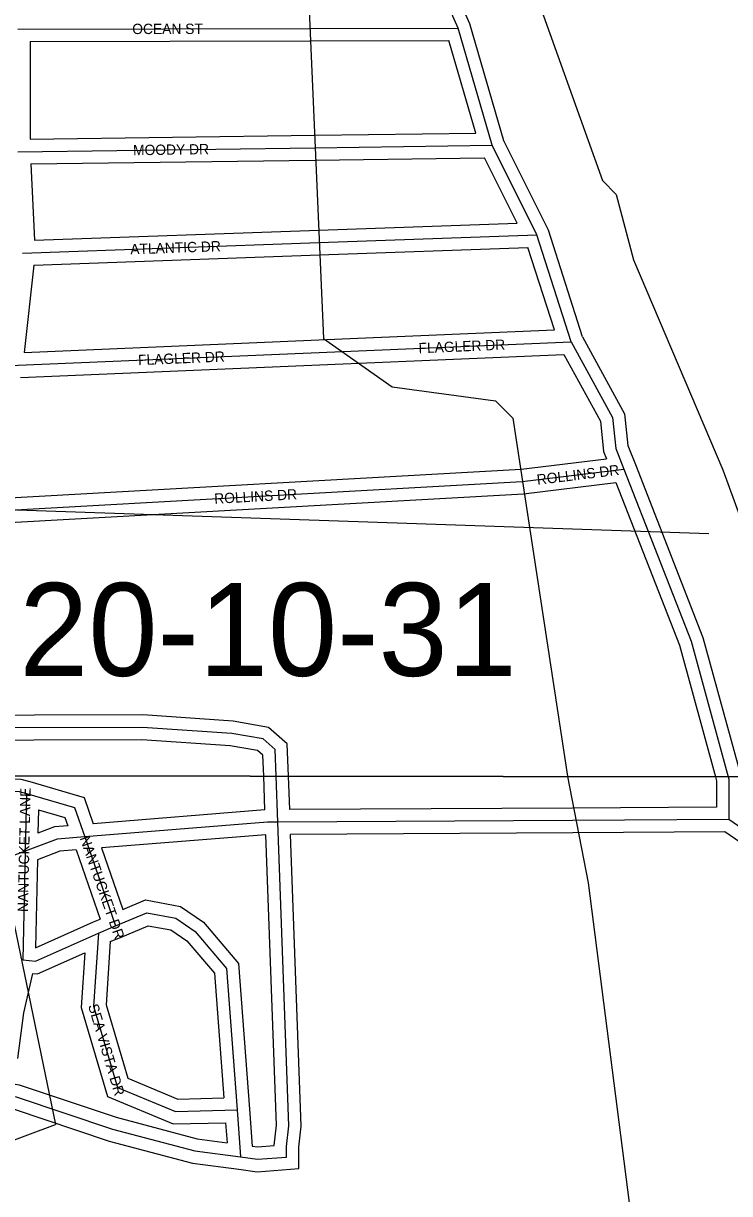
# Model space of a CAD drawing. Extents: x 457167 to 656239, y 1787309 to 1969297.
# Drawn here: x 592663 to 594373, y 1922697 to 1925531 of the extents above; entities that cross this region are included whole.
import ezdxf

# ---------------------------------------------------------------- set-up
doc = ezdxf.new("R2010")
doc.units = 0
for name, color, linetype in [('Level 1', 7, 'Continuous'), ('Level 2', 7, 'Continuous'), ('Level 31', 7, 'Continuous'), ('Level 32', 7, 'Continuous'), ('Level 34', 7, 'Continuous'), ('Level 5', 7, 'Continuous'), ('Level 63', 7, 'Continuous')]:
    doc.layers.add(name, color=color, linetype=linetype)

msp = doc.modelspace()

# ---------------------------------------------------------------- linework, layer by layer
at = {"layer": 'Level 1'}
for p, q in [((594322.5, 1924294.936), (592400.176, 1924360.304)), ((592565.934, 1923709.002), (592741.222, 1922864.576)), ((590230.84, 1921932.634), (592741.222, 1922864.576))]:
    msp.add_line(p, q, dxfattribs=at)
at = {"layer": 'Level 31'}
for p, q in [((593715.745, 1925519.041), (593474.894, 1926069.644)), ((592650.12, 1925516.861), (593356.724, 1925518.196)), ((593356.724, 1925518.196), (593715.745, 1925519.041)), ((593798.51, 1925235.623), (593715.745, 1925519.041)), ((592649.929, 1925220.127), (593369.262, 1925229.806)), ((593369.262, 1925229.806), (593798.51, 1925235.623)), ((593906.488, 1925018.708), (593798.51, 1925235.623)), ((592661.265, 1924974.648), (593379.357, 1924999.965)), ((593379.357, 1924999.965), (593906.488, 1925018.708)), ((593989.615, 1924760.017), (593906.488, 1925018.708)), ((593436.419, 1924736.589), (593989.615, 1924760.017)), ((592631.567, 1924702.33), (593436.419, 1924736.589)), ((593871.171, 1924421.301), (594117.141, 1924451.432)), ((592555.976, 1924347.906), (593871.171, 1924421.301)), ((593279.118, 1923596.833), (593275.089, 1923707.86)), ((592670.777, 1923665.877), (592667.679, 1923526.243)), ((593993.07, 1923600.715), (593279.118, 1923596.833)), ((594371.177, 1923602.988), (593993.07, 1923600.715)), ((594437.507, 1923557.058), (594371.177, 1923602.988)), ((592811.67, 1923560.905), (592886.605, 1923345.136)), ((592667.679, 1923526.243), (592400.927, 1923425.973)), ((592667.679, 1923526.243), (592661.827, 1923263.338)), ((592844.953, 1923327.752), (592886.605, 1923345.136)), ((593180.708, 1922899.532), (593189.093, 1922785.697))]:
    msp.add_line(p, q, dxfattribs=at)
for points in [[(593989.615, 1924760.017), (594089.391, 1924576.573), (594097.526, 1924501.285), (594117.141, 1924451.432)], [(594117.141, 1924451.432), (594280.074, 1924034.422), (594369.896, 1923706.093)], [(593275.091, 1923707.86), (593272.746, 1923772.484), (593243.557, 1923797.989), (593167.641, 1923811.21), (592951.292, 1923826.126), (591641.279, 1923822.211)], [(594369.894, 1923706.093), (594371.339, 1923700.808), (594371.177, 1923602.988)], [(592398.801, 1923668.164), (592448.07, 1923679.716), (592652.675, 1923670.999), (592670.777, 1923665.877)], [(592670.777, 1923665.877), (592787.009, 1923631.857), (592811.67, 1923560.905)], [(593279.118, 1923596.833), (593254.016, 1923596.512), (592811.67, 1923560.905)], [(593189.093, 1922785.697), (593230.072, 1922780.173), (593300.301, 1922785.508), (593300.344, 1922810.963), (593306.149, 1922861.499), (593279.118, 1923596.833)], [(592811.67, 1923560.905), (592745.255, 1923555.565), (592667.679, 1923526.243)], [(592886.605, 1923345.136), (592962.281, 1923377.006), (593032.16, 1923363.796), (593079.13, 1923331.714), (593154.918, 1923242.492), (593180.708, 1922899.532)], [(592661.827, 1923263.338), (592692.958, 1923259.648), (592844.953, 1923327.752)], [(592844.953, 1923327.752), (592833.211, 1923150.678), (592891.339, 1922954.21), (593031.364, 1922895.788), (593180.708, 1922899.532)], [(591032.25, 1923135.631), (591118.917, 1922548.921), (591721.149, 1922612.228), (591762.686, 1922927.799), (591780.184, 1922940.496), (591961.708, 1922995.453), (592400.146, 1922971.784), (592645.689, 1922931.359), (592879.411, 1922853.137), (593078.227, 1922800.432), (593189.093, 1922785.697)]]:
    msp.add_lwpolyline(points, dxfattribs=at)
at = {"layer": 'Level 32'}
for p, q in [((593744.002, 1925529.299), (593502.771, 1926080.769)), ((593826.556, 1925246.598), (593744.002, 1925529.299)), ((592680.1, 1925486.916), (592679.947, 1925250.534)), ((592680.1, 1925486.916), (593356.78, 1925488.196)), ((593356.794, 1925488.196), (593693.267, 1925488.986)), ((593758.652, 1925265.085), (593693.267, 1925488.986)), ((592679.948, 1925250.533), (593368.857, 1925259.803)), ((593368.855, 1925259.803), (593758.651, 1925265.085)), ((593934.356, 1925030.046), (593826.556, 1925246.598)), ((592681.326, 1925190.546), (593369.666, 1925199.807)), ((593369.668, 1925199.807), (593780.056, 1925205.369)), ((593858.875, 1925047.035), (593780.057, 1925205.369)), ((592681.326, 1925190.546), (592689.862, 1925005.676)), ((592689.862, 1925005.675), (593378.299, 1925029.946)), ((593378.29, 1925029.946), (593858.875, 1925047.035)), ((594017.314, 1924771.877), (593934.356, 1925030.046)), ((592688.271, 1924945.581), (593380.414, 1924969.983)), ((593380.423, 1924969.983), (593884.871, 1924987.919)), ((593949.006, 1924788.324), (593884.87, 1924987.919)), ((592688.271, 1924945.581), (592665.175, 1924733.787)), ((593435.149, 1924766.562), (593949.006, 1924788.325)), ((592665.176, 1924733.787), (593435.143, 1924766.562)), ((593437.689, 1924706.615), (593972.196, 1924729.251)), ((592656.059, 1924673.343), (593437.695, 1924706.615)), ((593868.506, 1924451.198), (594075.037, 1924476.499)), ((592593.506, 1924380.048), (593868.506, 1924451.199)), ((593873.832, 1924391.401), (594097.673, 1924418.822)), ((592562.422, 1924318.219), (593873.832, 1924391.401)), ((593248.033, 1923626.129), (593245.066, 1923707.907)), ((593308.043, 1923626.991), (593305.109, 1923707.811)), ((592699.901, 1923626.092), (592698.657, 1923570.023)), ((593248.033, 1923626.129), (592832.389, 1923592.669)), ((593992.907, 1923630.715), (593308.043, 1923626.991)), ((594341.225, 1923632.809), (593992.889, 1923630.715)), ((593250.225, 1923566.109), (592852.732, 1923534.112)), ((593993.234, 1923570.714), (593310.234, 1923567.001)), ((594361.884, 1923572.93), (593993.251, 1923570.714)), ((594428.675, 1923526.681), (594361.884, 1923572.931)), ((592790.943, 1923529.14), (592849.006, 1923361.951)), ((592852.732, 1923534.112), (592904.448, 1923385.202)), ((592697.22, 1923505.336), (592692.479, 1923292.309)), ((592692.479, 1923292.309), (592833.039, 1923355.289)), ((592833.039, 1923355.289), (592849.006, 1923361.952)), ((592873.656, 1923307.221), (592898.159, 1923317.448)), ((592685.197, 1923230.356), (592663.849, 1923134.826)), ((592663.849, 1923134.826), (592648.968, 1923024.41)), ((593210.626, 1922901.736), (593217.223, 1922812.176)), ((593152.888, 1922868.824), (593156.462, 1922820.298))]:
    msp.add_line(p, q, dxfattribs=at)
for points in [[(594017.314, 1924771.876), (594118.581, 1924585.695), (594126.919, 1924508.516), (594145.058, 1924462.417)], [(593972.196, 1924729.251), (594060.201, 1924567.451), (594068.132, 1924494.052), (594075.037, 1924476.499)], [(594145.085, 1924462.351), (594308.594, 1924043.866), (594401.012, 1923706.043)], [(594097.673, 1924418.822), (594251.555, 1924024.979), (594338.78, 1923706.144)], [(593305.111, 1923707.811), (593302.256, 1923786.538), (593256.975, 1923826.105), (593171.256, 1923841.032), (592952.28, 1923856.13), (591641.19, 1923852.212)], [(593245.067, 1923707.907), (593243.235, 1923758.431), (593230.139, 1923769.873), (593164.027, 1923781.387), (592950.304, 1923796.121), (591641.369, 1923792.211)], [(592461.693, 1923709.171), (592657.462, 1923700.823), (592679.204, 1923694.669)], [(592679.204, 1923694.669), (592810.272, 1923656.308), (592832.389, 1923592.669)], [(594338.778, 1923706.144), (594341.333, 1923696.803), (594341.225, 1923632.809)], [(592699.901, 1923626.093), (592763.747, 1923607.406), (592770.595, 1923587.7)], [(592770.595, 1923587.7), (592738.619, 1923585.129), (592698.657, 1923570.023)], [(593185.14, 1922755.958), (593229.195, 1922750.019), (593330.254, 1922757.696), (593330.341, 1922809.22), (593336.214, 1922860.331), (593310.234, 1923567.001)], [(593217.224, 1922812.176), (593230.949, 1922810.326), (593270.418, 1922813.326), (593276.086, 1922862.666), (593250.225, 1923566.109)], [(592790.943, 1923529.14), (592751.892, 1923526.001), (592697.219, 1923505.336)], [(592904.448, 1923385.201), (592958.969, 1923408.165), (593043.898, 1923392.109), (593099.383, 1923354.212), (593184.102, 1923254.476), (593210.624, 1922901.781)], [(592898.25, 1923317.486), (592965.592, 1923345.848), (593020.422, 1923335.482), (593058.878, 1923309.216), (593125.733, 1923230.51), (593148.426, 1922928.731)], [(592873.657, 1923307.223), (592863.501, 1923154.046), (592916.059, 1922976.403), (593037.009, 1922925.94), (593148.425, 1922928.731)], [(592685.197, 1923230.356), (592697.66, 1923228.88), (592811.719, 1923279.985)], [(592811.719, 1923279.985), (592802.922, 1923147.31), (592866.62, 1922932.017), (593025.718, 1922865.636), (593152.888, 1922868.824)], [(591002.474, 1923131.906), (591093.444, 1922516.076), (591747.806, 1922584.865), (591790.747, 1922911.093), (591793.714, 1922913.246), (591965.354, 1922965.211), (592396.891, 1922941.915), (592638.445, 1922902.146), (592870.798, 1922824.383), (593072.384, 1922770.944), (593185.14, 1922755.958)], [(591065.786, 1923113.906), (591144.391, 1922581.765), (591694.492, 1922639.592), (591734.625, 1922944.504), (591766.654, 1922967.746), (591958.06, 1923025.695), (592403.4, 1923001.653), (592652.932, 1922960.571), (592888.024, 1922881.891), (593084.069, 1922829.921), (593156.462, 1922820.298)]]:
    msp.add_lwpolyline(points, dxfattribs=at)
at = {"layer": 'Level 5'}
for points in [[(591301.433, 1928437.578), (592452.065, 1928636.408), (592551.938, 1928494.596), (592759.63, 1927810.781), (592842.31, 1927177.156), (592867.291, 1927143.775), (592908.685, 1926876.949), (592941.956, 1926818.557), (592950.167, 1926701.855), (592975.178, 1926676.814), (592975.109, 1926618.453), (593116.475, 1926301.546), (593157.573, 1925742.942), (593349.236, 1925692.732), (593389.95, 1924767.331), (593556.543, 1924650.458), (593806.597, 1924616.849), (593848.248, 1924575.098), (593980.721, 1923707.988), (593980.966, 1923706.721)], [(593791.319, 1925917.32), (594065.603, 1925150.083), (594098.924, 1925116.702), (594140.406, 1924958.279), (594356.626, 1924449.528), (594414.819, 1924291.074), (594522.934, 1924057.529), (594664.301, 1923707.271), (594665.032, 1923705.617)], [(593980.964, 1923706.721), (594030.444, 1923449.492), (594245.409, 1921773.653), (594303.534, 1921556.848), (594269.996, 1921373.483), (594219.945, 1921340.202), (594203.147, 1921215.189), (594469.318, 1920664.697), (594552.422, 1920431.172)]]:
    msp.add_lwpolyline(points, dxfattribs=at)
at = {"layer": 'Level 63'}
for points in [[(576805.547, 1923734.416), (616521.964, 1923670.374), (616570.407, 1969126.078), (576903.181, 1969190.287), (576805.547, 1923734.416)], [(576708.289, 1878279.4), (616473.709, 1878215.526), (616521.962, 1923670.374), (576805.545, 1923734.416), (576708.289, 1878279.4)]]:
    msp.add_lwpolyline(points, dxfattribs=at)

# ---------------------------------------------------------------- texts
at = {"layer": 'Level 2'}
msp.add_text('20-10-31', height=225, dxfattribs=at).set_placement((592653.396, 1923950.746))
at = {"layer": 'Level 34'}
for s, height, rotation, p in [('OCEAN ST', 25, 0.108003, (592926.911, 1925504.885)), ('MOODY DR', 25, 0.770497, (592928.984, 1925211.381)), ('ATLANTIC DR', 25, 2.018847, (592922.545, 1924971.352)), ('FLAGLER DR', 25, 2.424686, (593620.559, 1924731.876)), ('FLAGLER DR', 25, 2.437089, (592941.538, 1924703.013)), ('ROLLINS DR', 25, 6.983608, (593907.985, 1924413.217)), ('ROLLINS DR', 25, 3.193717, (593126.061, 1924367.201)), ('NANTUCKET LANE', 25, 88.724125, (592674.281, 1923378.692)), ('NANTUCKET DR', 25, 289.151094, (592799.513, 1923557.816)), ('SEA VISTA DR', 24.99916, 286.481228, (592819.731, 1923152.184))]:
    msp.add_text(s, height=height, rotation=rotation, dxfattribs=at).set_placement(p)

doc.saveas('drawing.dxf')
